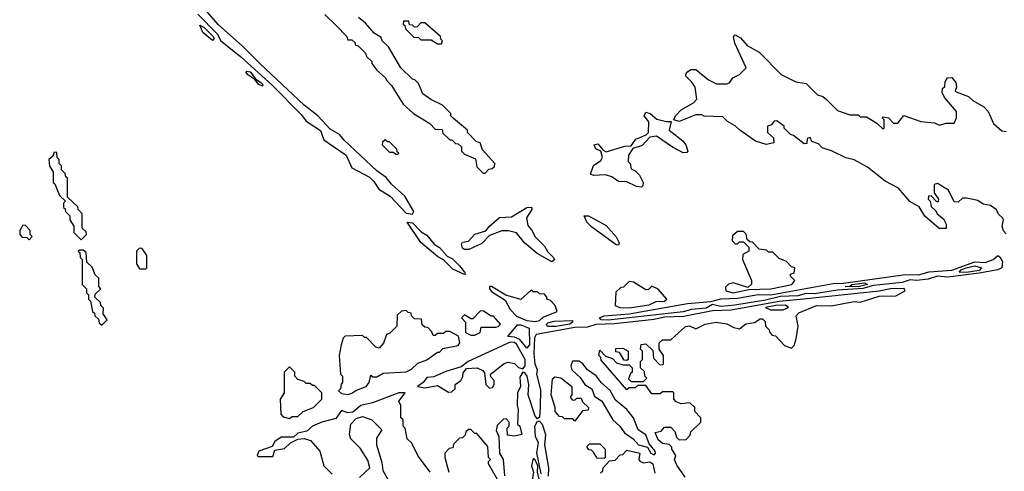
# Model space of a CAD drawing. Extents: x 2769579 to 2883812, y 684207 to 828660.
# Tile 323 of 505: x 2840920 to 2845646, y 751949 to 754116. Entities that reach past the tile are written whole.
import ezdxf

# ---------------------------------------------------------------- set-up
doc = ezdxf.new("R2010")
doc.units = 0

msp = doc.modelspace()

# ---------------------------------------------------------------- linework, layer by layer
at = {"layer": '0CON02XD'}
for points in [[(2841775, 754142.2), (2841868.4, 754048.4), (2841885.5, 754015), (2841979.6, 753939.6), (2842131.5, 753801.5), (2842271.5, 753661.5), (2842295, 753628.5), (2842363.7, 753583.7), (2842380, 753540), (2842486.4, 753466.3), (2842514.7, 753404.7), (2842599.5, 753359.5), (2842619.9, 753339.9), (2842643.4, 753303.4), (2842699, 753269), (2842775, 753187.5), (2842805, 753182.5), (2842812, 753195), (2842769.1, 753269.1), (2842705, 753326), (2842679.1, 753359.1), (2842635, 753391.2), (2842477.9, 753537.9), (2842455.7, 753565.7), (2842410.9, 753590.9), (2842351.2, 753655), (2842285, 753706), (2842072, 753905), (2841988.9, 753988.9), (2841872.8, 754092.8), (2841798.3, 754178.3)], [(2842385, 754140), (2842438.3, 754088.3), (2842490, 754035), (2842495, 754020), (2842515, 754020), (2842530, 754005), (2842530, 753995), (2842545, 753990), (2842580, 753955), (2842585, 753940), (2842610, 753915), (2842610, 753905), (2842633.6, 753873.6), (2842676.4, 753836.4), (2842680, 753825), (2842705, 753800), (2842760.7, 753710.7), (2842810, 753665), (2842888.3, 753618.3), (2842915, 753590), (2842948.3, 753588.3), (2842951.7, 753571.7), (2842985, 753540), (2842995, 753540), (2843011.7, 753521.7), (2843025, 753520), (2843040, 753505), (2843040, 753485), (2843055, 753470), (2843108.3, 753448.3), (2843115, 753410), (2843145, 753380), (2843155, 753380)], [(2843155, 753380), (2843171.7, 753398.3), (2843188.3, 753401.7), (2843198.3, 753411.7), (2843200, 753425), (2843141.7, 753491.7), (2843130, 753525), (2843111.7, 753531.7), (2843070, 753575), (2843070, 753585), (2843001.7, 753641.7), (2842990, 753655), (2842990, 753665), (2842950, 753705), (2842893, 753733), (2842855, 753760), (2842835, 753810), (2842817, 753827), (2842805, 753830), (2842750, 753885), (2842690, 753985), (2842660, 754015), (2842655, 754030), (2842620.7, 754050.7), (2842579.3, 754099.3), (2842546.4, 754126.4)], [(2841845, 754015.8), (2841799.4, 754055), (2841785, 754090), (2841805, 754078.5), (2841848.2, 754035), (2841854.2, 754025), (2841845, 754015.8)], [(2842945, 754000), (2842950, 754015), (2842941.7, 754021.7), (2842940, 754035), (2842865, 754100), (2842845, 754100), (2842828.3, 754081.7), (2842815, 754080), (2842805, 754090), (2842791.7, 754091.7), (2842788.3, 754108.3), (2842761.7, 754108.3), (2842760, 754095), (2842768.3, 754088.3), (2842771.7, 754071.7), (2842811.7, 754031.7), (2842835, 754030), (2842845, 754020), (2842895, 754020), (2842925, 754000), (2842945, 754000)], [(2845655, 753088.8), (2845642.3, 753102.3), (2845636.7, 753125), (2845642.5, 753155), (2845637.5, 753165), (2845620.7, 753180.7), (2845607.5, 753205), (2845580, 753225), (2845545, 753230), (2845518.8, 753248.8), (2845465, 753260), (2845445, 753260), (2845425, 753240), (2845405, 753242.5), (2845378.3, 753298.3), (2845325, 753330), (2845310, 753325), (2845310, 753285), (2845330, 753255), (2845328.3, 753241.7), (2845321.7, 753241.7), (2845295, 753270), (2845281.7, 753268.3), (2845280, 753255), (2845290, 753245), (2845295, 753220), (2845318.3, 753198.3), (2845323.6, 753183.6), (2845355, 753160), (2845367.5, 753135), (2845366.7, 753113.3), (2845333.2, 753113.2), (2845265, 753172.5), (2845238, 753218), (2845193.4, 753243.4), (2845138, 753308), (2845075, 753341.2), (2844988.8, 753408.8), (2844925, 753443.3), (2844885, 753453.3), (2844817, 753487), (2844771.7, 753501.7), (2844755, 753520), (2844721.7, 753531.7), (2844715, 753550), (2844700, 753545), (2844698.3, 753521.7), (2844685, 753520), (2844635, 753560), (2844620, 753565), (2844590, 753595), (2844590, 753605), (2844555, 753630), (2844541.7, 753628.3), (2844528.3, 753611.7), (2844510, 753605), (2844510, 753575), (2844538.3, 753548.3), (2844540, 753525), (2844502.5, 753517.5), (2844452.4, 753532.4), (2844376.7, 753585), (2844355, 753606.7), (2844317, 753627), (2844295, 753650), (2844205, 753652.5), (2844195, 753660), (2844165, 753660), (2844085, 753627.5), (2844060, 753635), (2844067.5, 753655), (2844095, 753682.5), (2844155, 753717.5), (2844170, 753735), (2844161.7, 753791.7), (2844146.4, 753816.4), (2844117.5, 753845), (2844116.7, 753855), (2844123.6, 753866.4), (2844143, 753877), (2844165, 753877.5), (2844227, 753827), (2844265, 753807.5), (2844315, 753807.5), (2844326.4, 753813.6), (2844343.6, 753836.4), (2844375, 753852.5), (2844407.5, 753885), (2844352.7, 754002.7), (2844347, 754033), (2844355, 754042.5), (2844379.5, 754029.5), (2844411.7, 753991.7), (2844469.5, 753959.5), (2844575, 753852.5), (2844645, 753817.5), (2844695, 753810), (2844750, 753755), (2844775, 753747.5), (2844793, 753733), (2844845, 753680), (2844905, 753660), (2844945, 753660), (2844955, 753650), (2844985, 753650), (2845035, 753620), (2845065, 753590), (2845070, 753595), (2845070, 753635), (2845060, 753645), (2845065, 753650), (2845090, 753645), (2845115, 753620), (2845135, 753620), (2845163.3, 753656.7), (2845245, 753626.7), (2845311.7, 753621.7), (2845335, 753610), (2845365, 753620), (2845405, 753620), (2845417.5, 753645), (2845417.5, 753675), (2845360.7, 753740.7), (2845347.5, 753765), (2845350, 753785), (2845360, 753795), (2845363, 753817), (2845373.9, 753836.1), (2845395, 753838.8), (2845413.8, 753815), (2845417.5, 753792.5), (2845410, 753775), (2845415, 753770), (2845475, 753747.5), (2845495, 753727.5), (2845548.1, 753698.1), (2845568.8, 753675), (2845595, 753617.5), (2845635, 753582.5), (2845655, 753580)], [(2842085, 753797.5), (2842068, 753805), (2842049.2, 753829.2), (2842015, 753851.4), (2842006.2, 753865), (2842010.6, 753869.4), (2842025.5, 753865), (2842052.5, 753832.5), (2842078.1, 753815), (2842086.7, 753805), (2842085, 753797.5)], [(2843905, 753312.5), (2843880, 753315), (2843835, 753337.5), (2843795, 753340), (2843761.7, 753361.7), (2843731.7, 753371.7), (2843675, 753367.5), (2843660, 753375), (2843674.4, 753415.6), (2843709.3, 753440.7), (2843717.5, 753455), (2843710, 753485), (2843685, 753496.7), (2843676.7, 753515), (2843695, 753520), (2843720, 753490), (2843735, 753482.5), (2843825, 753508.8), (2843855, 753510), (2843877.7, 753542.3), (2843926.4, 753563.6), (2843937.5, 753575), (2843940, 753625), (2843916.7, 753655), (2843925, 753672.5), (2843946.1, 753666.1), (2843978.3, 753638.3), (2844025, 753626.7), (2844047.5, 753627.5), (2844037.5, 753585), (2844102.5, 753535), (2844117.5, 753515), (2844127.5, 753485), (2844121.7, 753478.3), (2844105, 753477.5), (2844053.9, 753503.9), (2843976.7, 753556.7), (2843945, 753552.5), (2843908.3, 753511.7), (2843862.5, 753497.5), (2843842.5, 753465), (2843840, 753435), (2843850, 753425), (2843855, 753400), (2843875, 753390), (2843895, 753370), (2843912.5, 753335), (2843911.7, 753318.3), (2843905, 753312.5)], [(2842735, 753470), (2842740, 753475), (2842731.7, 753481.7), (2842730, 753495), (2842695, 753530), (2842685, 753530), (2842675, 753540), (2842661.7, 753528.3), (2842660, 753515), (2842695, 753480), (2842715, 753480), (2842725, 753470), (2842735, 753470)], [(2841215, 753060), (2841240, 753085), (2841238.3, 753098.3), (2841220, 753115), (2841220, 753185), (2841200, 753205), (2841198.3, 753218.3), (2841150, 753265), (2841150, 753355), (2841141.7, 753361.7), (2841138.3, 753378.3), (2841120, 753395), (2841120, 753415), (2841110, 753425), (2841110, 753445), (2841100, 753455), (2841098.3, 753478.3), (2841085, 753480), (2841078.3, 753461.7), (2841060, 753445), (2841063, 753413), (2841080, 753385), (2841080, 753335), (2841088.3, 753328.3), (2841111.7, 753271.7), (2841140, 753245), (2841130, 753235), (2841130, 753215), (2841138.3, 753208.3), (2841140, 753195), (2841160, 753175), (2841160, 753155), (2841180, 753125), (2841180, 753095), (2841215, 753060)], [(2843475, 752953.3), (2843404.2, 752994.2), (2843345, 753043.3), (2843305, 753092.5), (2843267, 753103), (2843235, 753103.3), (2843175, 753080), (2843138.3, 753041.7), (2843076.4, 753013.6), (2843055, 753013.8), (2843045, 753020), (2843040.7, 753039.3), (2843045, 753047.5), (2843075, 753052.5), (2843103.9, 753086.1), (2843158, 753102), (2843174.3, 753125.7), (2843223.6, 753166.4), (2843280.5, 753169.5), (2843355, 753214.2), (2843375.9, 753215.9), (2843378.8, 753205), (2843353.3, 753165), (2843358.3, 753128.3), (2843377, 753107), (2843393.6, 753073.6), (2843439.3, 753029.3), (2843453.8, 753003.8), (2843482.5, 752975), (2843487, 752963), (2843475, 752953.3)], [(2843795, 753033.3), (2843783.3, 753035), (2843665, 753122.5), (2843642.5, 753145), (2843630, 753175), (2843650, 753175), (2843735, 753127.5), (2843783.6, 753073.6), (2843796.7, 753045), (2843795, 753033.3)], [(2840965, 753060), (2840980, 753075), (2840970, 753085), (2840970, 753105), (2840948.3, 753128.3), (2840935, 753130), (2840920, 753105), (2840920, 753085), (2840931.7, 753071.7), (2840955, 753070), (2840965, 753060)], [(2843055, 752893.3), (2842999.3, 752919.3), (2842955, 752963.3), (2842927.7, 752977.7), (2842846, 753046), (2842780, 753145), (2842805, 753140.8), (2842847.2, 753097.2), (2842875, 753082.5), (2842909.3, 753039.3), (2842935, 753022.9), (2842971.7, 752981.7), (2842997.6, 752967.6), (2843031.4, 752935), (2843055.8, 752905), (2843060, 752895), (2843055, 752893.3)], [(2844345, 752804.6), (2844419.3, 752820.7), (2844525, 752824.6), (2844626.7, 752845), (2844640, 752865), (2844620, 752885), (2844620, 752895), (2844638.3, 752901.7), (2844640, 752925), (2844625, 752930), (2844600, 752955), (2844565, 752970), (2844535, 753000), (2844515, 753000), (2844505, 753010), (2844470, 753015), (2844438.3, 753048.3), (2844425, 753050), (2844411.7, 753061.7), (2844407, 753087), (2844395, 753100), (2844365, 753100), (2844341.7, 753078.3), (2844340, 753055), (2844355, 753040), (2844365, 753040), (2844375, 753050), (2844395, 753050), (2844420, 753025), (2844420, 753005), (2844391.7, 752988.3), (2844390, 752965), (2844433.3, 752865), (2844433, 752847), (2844415, 752830), (2844345, 752852.5), (2844323, 752847), (2844308.3, 752831.7), (2844310, 752815), (2844345, 752804.6)], [(2841315, 752650), (2841340, 752675), (2841320, 752705), (2841321.7, 752731.7), (2841310, 752745), (2841308.3, 752758.3), (2841280, 752785), (2841281.7, 752798.3), (2841310, 752825), (2841300, 752835), (2841300, 752875), (2841281.7, 752891.7), (2841268.3, 752928.3), (2841241.7, 752951.7), (2841238.3, 752998.3), (2841225, 753010), (2841205, 753010), (2841200, 753005), (2841208.3, 752998.3), (2841210, 752975), (2841220, 752965), (2841220, 752845), (2841240, 752825), (2841240, 752805), (2841250, 752795), (2841250, 752775), (2841260, 752765), (2841270, 752715), (2841278.3, 752708.3), (2841280, 752695), (2841298.3, 752678.3), (2841301.7, 752661.7), (2841315, 752650)], [(2841525, 752920), (2841530, 752925), (2841530, 752985), (2841508.3, 753018.3), (2841495, 753020), (2841480, 753005), (2841480, 752945), (2841495, 752920), (2841525, 752920)], [(2843745, 752674.7), (2843710.8, 752675), (2843703.1, 752685), (2843724.7, 752695.3), (2843845, 752704.4), (2844125, 752753.8), (2844237.1, 752762.9), (2844285, 752777.1), (2844365, 752780.3), (2844465, 752797.8), (2844525, 752796.1), (2844825, 752850), (2844875, 752851.6), (2845172.7, 752892.7), (2845235, 752891.5), (2845285.5, 752905.5), (2845395, 752914.5), (2845505, 752954.5), (2845555, 752950.6), (2845593.3, 752965), (2845615, 752983.8), (2845625, 752978), (2845636.9, 752955), (2845634.4, 752925), (2845615, 752916.2), (2845525, 752898.8), (2845375, 752880.3), (2845325, 752884.5), (2845281.4, 752871.4), (2845225, 752864.7), (2845195, 752867.5), (2845155.7, 752854.3), (2845019.1, 752840.9), (2844966.4, 752826.4), (2844845, 752817.8), (2844735, 752800.5), (2844695, 752802.1), (2844655, 752791.2), (2844571.8, 752788.2), (2844500.4, 752769.6), (2844353.4, 752746.6), (2844285, 752739.5), (2844245, 752749.2), (2844215, 752731.6), (2844145, 752724.7), (2844105, 752713.3), (2843745, 752674.7)], [(2845465, 752902.5), (2845430, 752905), (2845438.8, 752915), (2845463.8, 752925), (2845505, 752934.3), (2845536.2, 752925), (2845525, 752912.3), (2845465, 752902.5)], [(2843395, 752667.8), (2843415, 752673.1), (2843432.1, 752687.9), (2843500, 752715), (2843490, 752745), (2843468.3, 752768.3), (2843450, 752775), (2843450, 752785), (2843438.3, 752798.3), (2843415, 752800), (2843405, 752810), (2843385, 752810), (2843375, 752817.5), (2843325, 752772.5), (2843253.8, 752793.8), (2843185, 752836), (2843174.3, 752835.7), (2843175, 752823.8), (2843185, 752811.4), (2843250.6, 752770.6), (2843274.1, 752725), (2843305, 752692.7), (2843355, 752671.8), (2843395, 752667.8)], [(2843845, 752733.6), (2843941.7, 752748.3), (2843975, 752764), (2844015.5, 752764.5), (2844026.7, 752775), (2843985, 752822.5), (2843955, 752837.5), (2843938.3, 752821.7), (2843925, 752820), (2843867, 752857), (2843845, 752860), (2843818.3, 752831.7), (2843805, 752830), (2843781.7, 752808.3), (2843777.5, 752745), (2843800, 752735), (2843845, 752733.6)], [(2844945, 752834.7), (2844882.5, 752835), (2844905, 752836.7), (2844915, 752845.3), (2844975, 752852.5), (2844990, 752845), (2844945, 752834.7)], [(2844115, 751920), (2844075, 751977.5), (2844062.5, 752005), (2844070, 752025), (2844050, 752055), (2844050, 752065), (2844037, 752077), (2844005, 752082.5), (2843985, 752100), (2843970, 752135), (2843998.3, 752141.7), (2844015, 752160), (2844045, 752160), (2844065, 752140), (2844073, 752113), (2844085, 752100), (2844118.3, 752101.7), (2844138.3, 752121.7), (2844141.7, 752138.3), (2844190, 752185), (2844190, 752205), (2844160, 752235), (2844160, 752255), (2844137, 752277), (2844095, 752272.5), (2844071.7, 752281.7), (2844060, 752295), (2844060, 752325), (2844055, 752330), (2844005, 752330), (2843995, 752320), (2843955, 752320), (2843925, 752360), (2843885, 752360), (2843875, 752350), (2843845, 752350), (2843835, 752340), (2843711.7, 752481.7), (2843710, 752495), (2843700, 752505), (2843705, 752530), (2843731.7, 752501.7), (2843765, 752490), (2843785, 752470), (2843815, 752460), (2843845, 752460), (2843860, 752445), (2843860, 752425), (2843851.7, 752418.3), (2843841.7, 752391.7), (2843855, 752380), (2843915, 752380), (2843930, 752395), (2843920, 752405), (2843918.3, 752428.3), (2843900, 752445), (2843900, 752475), (2843910, 752485), (2843910, 752525), (2843900, 752535), (2843903, 752557), (2843925, 752560), (2843958.3, 752528.3), (2843961.7, 752491.7), (2843991.7, 752461.7), (2844005, 752460), (2844010, 752465), (2844010, 752505), (2843990, 752535), (2843990, 752565), (2844005, 752580), (2844045, 752580), (2844116.4, 752643.6), (2844135, 752646.2), (2844165, 752632.5), (2844210, 752655), (2844263.9, 752663.9), (2844315, 752656.2), (2844348.3, 752638.3), (2844375, 752632.5), (2844405, 752656.7), (2844447, 752663), (2844475, 752680), (2844485, 752680), (2844498.3, 752668.3), (2844500, 752645), (2844518.3, 752628.3), (2844520, 752615), (2844531.7, 752601.7), (2844548.3, 752598.3), (2844591.7, 752551.7), (2844625, 752540), (2844638.3, 752551.7), (2844647.5, 752585), (2844656.7, 752645), (2844647.5, 752695), (2844660.5, 752709.5), (2844745, 752744), (2844815, 752743.3), (2844925, 752763.8), (2844955, 752760), (2845045, 752788.8), (2845125, 752791.2), (2845170, 752815), (2845165.8, 752825.8), (2845100, 752825), (2845045, 752813.8), (2844682.5, 752775), (2844565, 752763.2), (2844335, 752722.7), (2844245, 752718.5), (2844108.2, 752691.8), (2844015, 752688.4), (2843965, 752676.4), (2843775, 752655.7), (2843685, 752653.1), (2843645, 752639.6), (2843585, 752638.5), (2843398.8, 752605), (2843391.2, 752588.8), (2843387.6, 752512.4), (2843392.2, 752465), (2843403.1, 752435), (2843400, 752415), (2843419.5, 752339.5), (2843417.7, 752255), (2843415, 752208), (2843405, 752201.2), (2843394.1, 752214.1), (2843361.2, 752315), (2843363.9, 752365), (2843356.2, 752405), (2843345, 752422), (2843335, 752423.8), (2843320, 752400), (2843324.2, 752355), (2843310, 752325), (2843307.5, 752265), (2843312.5, 752245), (2843310, 752175), (2843320, 752165), (2843330, 752125), (2843295, 752117.5), (2843261.7, 752121.7), (2843260, 752155), (2843270, 752165), (2843270, 752185), (2843255, 752200), (2843241.7, 752198.3), (2843211.7, 752168.3), (2843207.5, 752145), (2843220, 752115), (2843223.3, 752035), (2843240, 752005), (2843247, 751927)], [(2844585, 752724), (2844610, 752735), (2844595.7, 752745.7), (2844550, 752745), (2844500, 752735), (2844524.1, 752724.1), (2844585, 752724)], [(2842495, 752317.5), (2842515, 752323.3), (2842533, 752337), (2842582.5, 752355), (2842597.5, 752375), (2842605, 752410), (2842612.5, 752402.5), (2842635, 752402.5), (2842665, 752420), (2842775, 752426.2), (2842800.5, 752439.5), (2842831.7, 752468.3), (2842875, 752483.3), (2842925, 752520), (2842935, 752520), (2842951.7, 752538.3), (2843025, 752552.5), (2843032.5, 752565), (2843027, 752597), (2842985, 752620), (2842965, 752620), (2842955, 752610), (2842925, 752610), (2842915, 752600), (2842905, 752600), (2842898.3, 752618.3), (2842878.3, 752638.3), (2842865, 752640), (2842851.7, 752651.7), (2842848.3, 752678.3), (2842815, 752680), (2842800, 752695), (2842798.3, 752708.3), (2842785, 752710), (2842775, 752720), (2842753, 752717), (2842731.7, 752698.3), (2842730, 752645), (2842695, 752610), (2842680, 752605), (2842667, 752563), (2842645, 752540), (2842630, 752545), (2842585, 752590), (2842575, 752590), (2842565, 752600), (2842483, 752597), (2842473, 752587), (2842462.5, 752555), (2842453.3, 752505), (2842460, 752415), (2842470, 752405), (2842470, 752375), (2842463, 752367), (2842460, 752345), (2842450, 752335), (2842465, 752322.5), (2842495, 752317.5)], [(2843105, 752602.5), (2843130, 752615), (2843135, 752640), (2843205, 752640), (2843217, 752643), (2843227.5, 752655), (2843195, 752692.5), (2843183, 752693), (2843147, 752717), (2843131.7, 752718.3), (2843095, 752680), (2843085, 752680), (2843055, 752700), (2843040, 752685), (2843060, 752665), (2843060, 752615), (2843085, 752602.5), (2843105, 752602.5)], [(2843355, 752540), (2843320.9, 752580.8), (2843295, 752591.9), (2843263.3, 752595), (2843309.2, 752650.8), (2843325, 752651.5), (2843365.8, 752635), (2843366.7, 752555), (2843355, 752540)], [(2843495, 752643.6), (2843454.1, 752644.1), (2843448.6, 752655), (2843455, 752660.6), (2843485, 752669.3), (2843573, 752673), (2843574, 752665), (2843560.8, 752655), (2843495, 752643.6)], [(2842978.3, 752328.3), (2842995, 752330), (2843010, 752345), (2843010, 752365), (2843037.5, 752385), (2843047, 752403), (2843048.3, 752421.7), (2843065, 752442.5), (2843115.9, 752445.9), (2843143, 752433), (2843151.7, 752421.7), (2843156.7, 752365), (2843175, 752347.5), (2843188.8, 752351.2), (2843197.5, 752365), (2843197.5, 752385), (2843181.7, 752401.7), (2843180, 752415), (2843245, 752466.7), (2843265, 752472.5), (2843295, 752466.7), (2843315, 752446.7), (2843335, 752440), (2843346.7, 752455), (2843346.2, 752485), (2843305, 752558.1), (2843295, 752566.9), (2843275, 752568.6), (2843072.5, 752475), (2843039.2, 752450.8), (2842965, 752428.2), (2842907.8, 752402.2), (2842875, 752399.2), (2842855.9, 752374.1), (2842830, 752355), (2842865, 752350), (2842925, 752360), (2842978.3, 752328.3)], [(2843835, 752480), (2843821.7, 752481.7), (2843798.3, 752518.3), (2843781.7, 752521.7), (2843781.7, 752538.3), (2843815, 752540), (2843840, 752525), (2843840, 752485), (2843835, 752480)], [(2843965, 752027.5), (2843972.5, 752035), (2843970, 752045), (2843941.2, 752081.2), (2843925, 752123.8), (2843888.3, 752148.3), (2843865.5, 752205.5), (2843834, 752245), (2843780.6, 752290.6), (2843755, 752336.7), (2843712.9, 752372.9), (2843686.6, 752406.6), (2843645.8, 752435.8), (2843623.3, 752465), (2843605, 752478), (2843573.3, 752476.7), (2843566.2, 752455), (2843570, 752435), (2843609.5, 752399.5), (2843633.3, 752365), (2843666.7, 752345), (2843679.5, 752309.5), (2843713.8, 752285), (2843766.7, 752195), (2843800, 752165), (2843823, 752133), (2843865, 752103.8), (2843890, 752075), (2843934.2, 752064.2), (2843950, 752035), (2843965, 752027.5)], [(2842215, 752202.5), (2842228.3, 752211.7), (2842255, 752212.5), (2842280, 752235), (2842330, 752255), (2842370, 752295), (2842370, 752325), (2842335, 752360), (2842325, 752360), (2842315, 752370), (2842295, 752370), (2842285, 752380), (2842255, 752390), (2842240, 752405), (2842240, 752425), (2842215, 752450), (2842190, 752425), (2842190, 752325), (2842170, 752295), (2842173, 752223), (2842185, 752210), (2842215, 752202.5)], [(2843585, 752190), (2843575, 752200), (2843535, 752200), (2843525, 752210), (2843511.7, 752211.7), (2843490, 752235), (2843490, 752255), (2843471.2, 752315), (2843477.5, 752392.5), (2843488.3, 752401.7), (2843517, 752397), (2843570, 752355), (2843570, 752315), (2843562.5, 752305), (2843571.7, 752291.7), (2843585, 752290), (2843595, 752300), (2843615, 752300), (2843621.7, 752281.7), (2843650, 752255), (2843648.3, 752241.7), (2843621.7, 752238.3), (2843585, 752190)], [(2842890, 751945), (2842835, 752020), (2842800, 752085), (2842780, 752105), (2842770, 752155), (2842760, 752165), (2842760, 752195), (2842750, 752205), (2842750, 752265), (2842740, 752285), (2842770, 752325), (2842740, 752325), (2842612.9, 752277.1), (2842557.5, 752265), (2842518.3, 752231.7), (2842495, 752230), (2842465, 752241.2), (2842437.3, 752202.7), (2842370, 752185), (2842325, 752165.6), (2842298.3, 752141.7), (2842255, 752131.2), (2842235, 752112.5), (2842175, 752112), (2842145, 752091.2), (2842132, 752068), (2842067.5, 752045), (2842060, 752025), (2842065, 752020), (2842135, 752020), (2842145, 752050), (2842191.7, 752058.3), (2842220, 752085), (2842255, 752102.5), (2842285, 752106.2), (2842316.1, 752096.1), (2842360, 752045), (2842380, 751975), (2842420, 751935)], [(2842551.7, 751918.3), (2842600, 751965), (2842591.7, 752001.7), (2842555, 752060), (2842510, 752105), (2842502.5, 752125), (2842510, 752175), (2842535, 752202.5), (2842565, 752212.5), (2842610, 752195), (2842658.3, 752148.3), (2842633, 752107), (2842632.5, 752075), (2842658.3, 751991.7), (2842663, 751953), (2842690, 751905)], [(2843423.6, 751936.4), (2843402.4, 752037.6), (2843410, 752085), (2843396, 752115), (2843392.3, 752165), (2843405, 752188.8), (2843415, 752190), (2843427.7, 752175), (2843443.5, 752125), (2843439.2, 752075), (2843458.2, 751965), (2843457.1, 751925)], [(2843227, 751887), (2843170, 751985), (2843170, 751995), (2843180, 752005), (2843170, 752015), (2843167, 752067), (2843115, 752130), (2843105, 752130), (2843085, 752150), (2843075, 752150), (2843061.7, 752138.3), (2843058.3, 752121.7), (2843045, 752110), (2843031.7, 752108.3), (2843001.7, 752078.3), (2842998.3, 752061.7), (2842981.7, 752058.3), (2842960, 752035), (2842960, 752015), (2842980, 751945)], [(2843725, 752010), (2843691.7, 752011.7), (2843675, 752040), (2843665, 752050), (2843651.7, 752051.7), (2843641.7, 752068.3), (2843655, 752080), (2843705, 752080), (2843730, 752055), (2843730, 752015), (2843725, 752010)], [(2843708.3, 751941.7), (2843718.3, 751951.7), (2843720, 751965), (2843751.7, 751998.3), (2843778.3, 752001.7), (2843801.7, 752028.3), (2843815, 752030), (2843835, 752050), (2843896.1, 752036.1), (2843892.5, 752005), (2843897, 751997), (2843915, 751990), (2843945, 751993.8), (2843958.8, 751985), (2843969.3, 751939.3)], [(2843415, 751843.3), (2843420, 751885), (2843406.2, 751945), (2843407.5, 751975), (2843395, 752004), (2843385, 752010), (2843377.3, 751975), (2843386, 751945), (2843378.9, 751895), (2843394.6, 751854.6), (2843415, 751843.3)]]:
    msp.add_lwpolyline(points, dxfattribs=at)

doc.saveas('drawing.dxf')
